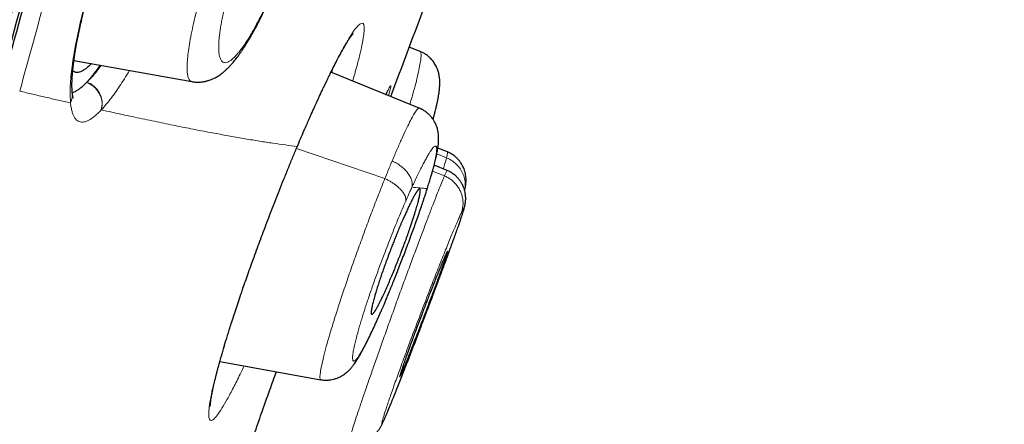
# Model space of a CAD drawing. Header units: millimetres. Extents: x 8 to 473, y 11 to 654.
# Tile 615 of 656: x 443.87 to 457.11, y 543.09 to 548.53. Entities that reach past the tile are written whole.
import ezdxf

# ---------------------------------------------------------------- set-up
doc = ezdxf.new("R2010")
doc.units = ezdxf.units.MM

msp = doc.modelspace()

# ---------------------------------------------------------------- linework, layer by layer
at = {"color": 7, "linetype": 'Continuous', "lineweight": 30}
for p, q in [((449.256, 548.1), (449.111, 548.159)), ((444.603, 547.979), (446.186, 547.695)), ((449.245, 547.337), (448.058, 547.821)), ((449.622, 546.749), (449.494, 546.801)), ((449.622, 546.748), (449.622, 546.748)), ((449.619, 546.499), (449.444, 546.57)), ((449.618, 546.498), (449.618, 546.498)), ((446.564, 543.929), (447.92, 543.686))]:
    msp.add_line(p, q, dxfattribs=at)
at = {"color": 8, "linetype": 'Continuous', "lineweight": 0}
for p, q in [((448.069, 547.816), (448.083, 547.872)), ((447.704, 547.057), (447.694, 547.042)), ((448.782, 546.39), (447.594, 546.797)), ((449.61, 546.669), (449.48, 546.722)), ((449.583, 546.426), (449.423, 546.491)), ((449.832, 545.94), (449.842, 545.971))]:
    msp.add_line(p, q, dxfattribs=at)
at = {"color": 8, "linetype": 'Continuous', "lineweight": 0, "flags": 128}
msp.add_lwpolyline([(448.123, 547.956), (448.114, 547.933), (448.11, 547.925)], dxfattribs=at)
at = {"color": 8, "linetype": 'Continuous', "lineweight": 0}
msp.add_arc((444.669, 547.392), 0.315, 346.4356, 70.0114, dxfattribs=at)
at = {"color": 7, "linetype": 'Continuous', "lineweight": 30}
for points, knots in [([(470.161, 650.285), (470.165, 650.268), (470.175, 650.234), (470.165, 650.13), (470.121, 649.916), (470.019, 649.506), (469.85, 648.852), (469.606, 647.941), (469.285, 646.778), (468.881, 645.329), (468.435, 643.743), (467.967, 642.086), (467.504, 640.446), (466.969, 638.552), (466.36, 636.375), (465.686, 633.934), (464.922, 631.151), (464.077, 628.063), (463.164, 624.714), (462.242, 621.331), (461.317, 617.938), (460.087, 613.427), (458.544, 607.791), (456.692, 601.044), (454.838, 594.331), (452.986, 587.638), (451.161, 581.094), (449.367, 574.681), (447.606, 568.399), (446.088, 562.982), (444.812, 558.438), (443.781, 554.762), (442.754, 551.101), (442.091, 548.732), (441.758, 547.542)], [0, 0, 0, 0, 0.026643, 0.056461, 0.086551, 0.11684, 0.14723, 0.177651, 0.208116, 0.238721, 0.269551, 0.290293, 0.311234, 0.332423, 0.353891, 0.375326, 0.396544, 0.421695, 0.446548, 0.471138, 0.49552, 0.519728, 0.567844, 0.615722, 0.66337, 0.710804, 0.758299, 0.802852, 0.847609, 0.892545, 0.919139, 0.945881, 0.972812, 1, 1, 1, 1]), ([(471.484, 648.33), (471.488, 648.316), (471.497, 648.284), (471.488, 648.178), (471.446, 647.96), (471.347, 647.548), (471.196, 646.941), (470.998, 646.18), (470.769, 645.319), (470.49, 644.289), (470.158, 643.073), (469.787, 641.725), (469.38, 640.254), (468.943, 638.682), (468.486, 637.039), (468.024, 635.366), (467.573, 633.72), (467.092, 631.958), (466.53, 629.9), (465.886, 627.539), (465.16, 624.882), (464.418, 622.172), (463.666, 619.429), (462.906, 616.668), (461.888, 612.972), (460.604, 608.335), (459.056, 602.763), (457.502, 597.194), (455.944, 591.632), (454.383, 586.074), (452.899, 580.814), (451.495, 575.849), (450.172, 571.182), (448.851, 566.524), (447.696, 562.458), (446.708, 558.985), (445.888, 556.099), (445.075, 553.24), (444.271, 550.41), (443.753, 548.575), (443.493, 547.657)], [0, 0, 0, 0, 0.0263947, 0.0567135, 0.0870843, 0.1174919, 0.1479186, 0.1722719, 0.1966285, 0.2209895, 0.2453683, 0.2697732, 0.2901329, 0.310517, 0.330927, 0.3462517, 0.3615813, 0.3769064, 0.39222, 0.4126117, 0.4329787, 0.453321, 0.473641, 0.4939369, 0.5142124, 0.554725, 0.5952005, 0.6356391, 0.6760307, 0.7163943, 0.7567769, 0.7907369, 0.8247232, 0.8587319, 0.8927619, 0.9141655, 0.9355885, 0.9570317, 0.9784983, 1, 1, 1, 1]), ([(443.571, 547.548), (443.926, 548.83), (444.632, 551.385), (445.761, 555.379), (446.906, 559.413), (448.199, 563.949), (449.492, 568.476), (450.397, 571.649), (450.778, 572.985)], [0, 0, 0, 0, 0.159782, 0.318102, 0.476219, 0.6347, 0.846114, 1, 1, 1, 1]), ([(443.662, 547.747), (443.967, 548.85), (444.586, 551.087), (445.567, 554.588), (446.526, 557.994), (447.16, 560.236), (447.453, 561.273)], [0, 0, 0, 0, 0.253931, 0.515114, 0.775842, 1, 1, 1, 1]), ([(448.861, 547.494), (449.057, 548.016), (449.526, 549.262), (450.198, 551.07), (450.672, 552.357), (450.878, 552.917)], [0, 0, 0, 0, 0.2892345, 0.6905313, 1, 1, 1, 1]), ([(444.581, 547.543), (444.58, 547.551), (444.579, 547.564), (444.578, 547.585), (444.577, 547.604), (444.576, 547.621), (444.576, 547.636), (444.576, 547.66), (444.577, 547.695), (444.579, 547.743), (444.582, 547.792), (444.587, 547.842), (444.592, 547.891), (444.598, 547.94), (444.603, 547.984), (444.609, 548.021), (444.613, 548.052), (444.618, 548.082), (444.622, 548.108), (444.626, 548.131), (444.63, 548.155), (444.635, 548.184), (444.642, 548.221), (444.651, 548.265), (444.66, 548.315), (444.671, 548.369), (444.683, 548.423), (444.7, 548.497), (444.721, 548.59), (444.75, 548.705), (444.781, 548.823), (444.814, 548.946), (444.851, 549.073), (444.888, 549.199), (444.926, 549.323), (444.965, 549.444), (445.007, 549.569), (445.051, 549.698), (445.097, 549.83), (445.146, 549.965), (445.198, 550.103), (445.252, 550.242), (445.308, 550.382), (445.366, 550.522), (445.425, 550.658), (445.482, 550.789), (445.537, 550.909), (445.587, 551.017), (445.633, 551.111), (445.673, 551.194), (445.712, 551.271), (445.748, 551.341), (445.782, 551.406), (445.813, 551.464), (445.843, 551.519), (445.867, 551.564), (445.888, 551.6), (445.904, 551.628), (445.92, 551.656), (445.936, 551.685), (445.952, 551.712), (445.966, 551.736), (445.977, 551.754), (445.985, 551.767), (445.992, 551.779), (446, 551.792), (446.01, 551.809), (446.023, 551.83), (446.039, 551.855), (446.057, 551.884), (446.076, 551.913), (446.095, 551.942), (446.113, 551.969), (446.13, 551.994), (446.149, 552.022), (446.17, 552.051), (446.192, 552.081), (446.211, 552.106), (446.229, 552.129), (446.245, 552.151), (446.262, 552.171), (446.278, 552.19), (446.293, 552.207), (446.307, 552.223), (446.321, 552.239), (446.335, 552.254), (446.35, 552.269), (446.366, 552.283), (446.376, 552.292), (446.381, 552.297)], [0, 0, 0, 0, 0.010544, 0.019672, 0.027378, 0.033658, 0.039157, 0.044849, 0.059069, 0.074061, 0.087914, 0.101406, 0.114111, 0.126059, 0.137647, 0.144791, 0.151839, 0.158682, 0.164361, 0.16865, 0.173561, 0.179666, 0.186993, 0.1962, 0.20644, 0.216788, 0.227201, 0.237682, 0.257712, 0.277938, 0.298351, 0.318957, 0.339834, 0.361261, 0.38009, 0.399353, 0.419057, 0.439211, 0.459828, 0.480923, 0.502515, 0.524503, 0.546821, 0.569486, 0.592349, 0.61426, 0.635014, 0.654623, 0.670846, 0.6862, 0.700686, 0.714304, 0.727056, 0.73894, 0.750042, 0.761499, 0.767496, 0.773672, 0.780026, 0.786559, 0.793228, 0.798928, 0.80318, 0.806114, 0.808517, 0.811727, 0.815744, 0.821227, 0.82773, 0.835253, 0.843587, 0.85168, 0.859382, 0.866696, 0.873621, 0.884541, 0.894331, 0.90311, 0.911458, 0.919456, 0.927443, 0.936254, 0.94376, 0.95159, 0.959698, 0.968087, 0.97737, 0.988007, 1, 1, 1, 1]), ([(446.186, 547.695), (446.201, 547.692), (446.229, 547.688), (446.269, 547.687), (446.301, 547.688), (446.327, 547.691), (446.345, 547.694), (446.36, 547.697), (446.373, 547.699), (446.388, 547.703), (446.404, 547.707), (446.428, 547.715), (446.456, 547.725), (446.487, 547.74), (446.517, 547.755), (446.546, 547.773), (446.574, 547.792), (446.602, 547.813), (446.631, 547.838), (446.662, 547.866), (446.691, 547.895), (446.718, 547.925), (446.741, 547.951), (446.763, 547.977), (446.784, 548.003), (446.803, 548.029), (446.823, 548.056), (446.844, 548.086), (446.87, 548.123), (446.898, 548.167), (446.927, 548.213), (446.959, 548.266), (446.994, 548.325), (447.029, 548.389), (447.063, 548.451), (447.094, 548.511), (447.124, 548.572), (447.155, 548.634), (447.185, 548.697), (447.212, 548.756), (447.234, 548.803), (447.25, 548.839), (447.261, 548.865), (447.271, 548.887), (447.279, 548.904), (447.286, 548.921), (447.295, 548.943), (447.308, 548.974), (447.324, 549.012), (447.343, 549.056), (447.363, 549.106), (447.385, 549.16), (447.406, 549.215), (447.427, 549.27), (447.447, 549.323), (447.468, 549.379), (447.489, 549.438), (447.511, 549.501), (447.531, 549.56), (447.55, 549.617), (447.567, 549.668), (447.581, 549.712), (447.591, 549.745), (447.599, 549.769), (447.605, 549.789), (447.612, 549.812), (447.62, 549.84), (447.63, 549.874), (447.641, 549.913), (447.658, 549.971), (447.678, 550.046), (447.7, 550.134), (447.721, 550.221), (447.737, 550.294), (447.749, 550.351), (447.757, 550.394), (447.763, 550.432), (447.769, 550.466), (447.774, 550.496), (447.778, 550.525), (447.782, 550.552), (447.785, 550.581), (447.788, 550.61), (447.791, 550.64), (447.793, 550.666), (447.795, 550.689), (447.796, 550.712), (447.797, 550.738), (447.798, 550.768), (447.798, 550.8), (447.797, 550.832), (447.795, 550.864), (447.793, 550.895), (447.789, 550.923), (447.785, 550.949), (447.782, 550.968), (447.778, 550.984), (447.775, 550.997), (447.772, 551.01), (447.768, 551.025), (447.762, 551.043), (447.756, 551.062), (447.75, 551.078), (447.744, 551.091), (447.739, 551.103), (447.733, 551.116), (447.726, 551.131), (447.717, 551.148), (447.706, 551.166), (447.693, 551.186), (447.677, 551.207), (447.66, 551.229), (447.644, 551.245), (447.633, 551.256), (447.624, 551.265), (447.615, 551.273), (447.603, 551.283), (447.585, 551.298), (447.559, 551.316), (447.525, 551.336), (447.499, 551.348), (447.485, 551.354)], [0, 0, 0, 0, 0.01032, 0.019083, 0.026214, 0.031663, 0.035736, 0.038679, 0.04197, 0.045623, 0.049636, 0.053932, 0.063255, 0.071451, 0.080509, 0.090071, 0.099377, 0.109463, 0.120826, 0.132879, 0.1467, 0.158497, 0.168199, 0.178031, 0.187843, 0.197382, 0.205345, 0.215372, 0.227526, 0.241158, 0.255116, 0.268761, 0.286326, 0.302718, 0.317957, 0.332061, 0.345045, 0.360018, 0.373786, 0.386356, 0.397736, 0.403591, 0.409075, 0.413693, 0.416983, 0.419753, 0.424169, 0.43035, 0.438295, 0.446931, 0.456988, 0.467945, 0.478688, 0.489182, 0.499423, 0.509412, 0.521763, 0.533712, 0.545261, 0.55641, 0.566588, 0.575089, 0.581907, 0.586083, 0.589523, 0.593887, 0.599427, 0.606144, 0.614042, 0.623024, 0.64143, 0.660062, 0.678923, 0.698017, 0.708853, 0.718928, 0.728175, 0.73659, 0.744176, 0.750931, 0.758407, 0.765274, 0.77333, 0.781681, 0.789067, 0.795474, 0.800897, 0.808695, 0.817299, 0.826767, 0.836297, 0.846456, 0.855925, 0.864263, 0.871543, 0.878573, 0.881938, 0.88557, 0.889496, 0.893818, 0.898888, 0.904591, 0.909502, 0.913265, 0.916116, 0.919456, 0.923728, 0.928829, 0.933899, 0.938757, 0.946281, 0.952641, 0.957796, 0.961746, 0.963442, 0.965943, 0.969383, 0.973751, 0.980982, 0.989765, 1, 1, 1, 1]), ([(448.11, 547.925), (448.118, 547.939), (448.132, 547.967), (448.151, 548.004), (448.169, 548.036), (448.183, 548.064), (448.196, 548.087), (448.207, 548.106), (448.215, 548.121), (448.222, 548.134), (448.228, 548.144), (448.233, 548.152), (448.238, 548.16), (448.243, 548.169), (448.248, 548.179), (448.256, 548.191), (448.265, 548.206), (448.275, 548.224), (448.286, 548.241), (448.295, 548.256), (448.304, 548.269), (448.313, 548.283), (448.322, 548.295), (448.329, 548.306), (448.335, 548.314), (448.34, 548.32), (448.345, 548.326), (448.349, 548.332), (448.353, 548.337), (448.355, 548.339), (448.356, 548.34), (448.356, 548.34), (448.356, 548.34)], [0, 0, 0, 0, 0.059944, 0.114294, 0.163074, 0.206303, 0.243998, 0.276169, 0.302827, 0.323978, 0.342733, 0.356737, 0.372345, 0.389646, 0.408638, 0.429319, 0.465224, 0.505212, 0.548854, 0.584665, 0.622557, 0.662521, 0.704409, 0.742623, 0.774252, 0.800326, 0.836768, 0.877136, 0.920951, 0.963212, 0.994916, 1, 1, 1, 1]), ([(449.431, 547.186), (449.432, 547.19), (449.437, 547.211), (449.446, 547.245), (449.457, 547.289), (449.466, 547.325), (449.474, 547.355), (449.479, 547.382), (449.485, 547.406), (449.49, 547.43), (449.495, 547.453), (449.499, 547.478), (449.503, 547.5), (449.507, 547.522), (449.51, 547.544), (449.513, 547.568), (449.516, 547.595), (449.518, 547.621), (449.52, 547.644), (449.52, 547.665), (449.521, 547.683), (449.52, 547.697), (449.52, 547.71), (449.519, 547.727), (449.516, 547.75), (449.512, 547.778), (449.506, 547.807), (449.498, 547.834), (449.487, 547.866), (449.473, 547.898), (449.456, 547.929), (449.439, 547.955), (449.42, 547.98), (449.398, 548.005), (449.376, 548.026), (449.352, 548.045), (449.328, 548.063), (449.295, 548.083), (449.27, 548.094), (449.256, 548.1)], [0, 0, 0, 0, 0.009361, 0.058659, 0.102487, 0.140182, 0.172803, 0.202051, 0.228239, 0.257127, 0.284081, 0.313439, 0.34527, 0.368246, 0.395149, 0.426043, 0.460996, 0.497643, 0.528151, 0.554265, 0.576236, 0.594594, 0.609333, 0.62278, 0.648448, 0.680804, 0.705688, 0.729992, 0.753159, 0.784535, 0.811197, 0.833115, 0.854222, 0.878082, 0.904555, 0.919978, 0.941145, 0.967998, 1, 1, 1, 1]), ([(444.838, 547.936), (444.828, 547.926), (444.803, 547.901), (444.766, 547.87), (444.727, 547.843), (444.691, 547.826), (444.658, 547.816), (444.639, 547.818), (444.629, 547.819)], [0, 0, 0, 0, 0.1224126, 0.2974593, 0.4726914, 0.6481447, 0.8238819, 1, 1, 1, 1]), ([(444.955, 547.916), (444.927, 547.876), (444.864, 547.786), (444.808, 547.723), (444.777, 547.688)], [0, 0, 0, 0, 0.443628, 1, 1, 1, 1]), ([(447.698, 547.04), (447.71, 547.066), (447.732, 547.117), (447.763, 547.187), (447.79, 547.249), (447.815, 547.303), (447.835, 547.35), (447.853, 547.389), (447.867, 547.42), (447.879, 547.446), (447.89, 547.469), (447.9, 547.492), (447.912, 547.517), (447.925, 547.546), (447.94, 547.577), (447.956, 547.611), (447.975, 547.651), (447.995, 547.692), (448.016, 547.736), (448.037, 547.779), (448.06, 547.826), (448.085, 547.875), (448.102, 547.908), (448.11, 547.925)], [0, 0, 0, 0, 0.076438, 0.145927, 0.208422, 0.263883, 0.312275, 0.353568, 0.385977, 0.412156, 0.43662, 0.46168, 0.487336, 0.520855, 0.555349, 0.592432, 0.638185, 0.693222, 0.743, 0.798547, 0.859881, 0.927023, 1, 1, 1, 1]), ([(444.629, 547.819), (444.62, 547.821), (444.604, 547.825), (444.592, 547.837), (444.587, 547.841)], [0, 0, 0, 0, 0.594449, 1, 1, 1, 1]), ([(444.773, 547.684), (444.759, 547.67), (444.732, 547.641), (444.692, 547.607), (444.655, 547.579), (444.619, 547.558), (444.594, 547.546), (444.582, 547.544), (444.581, 547.543)], [0, 0, 0, 0, 0.191583, 0.383166, 0.576936, 0.770705, 0.970629, 1, 1, 1, 1]), ([(444.594, 547.472), (444.594, 547.472), (444.594, 547.471), (444.594, 547.472), (444.593, 547.475), (444.592, 547.478), (444.591, 547.481), (444.59, 547.483), (444.59, 547.487), (444.588, 547.492), (444.587, 547.5), (444.585, 547.51), (444.583, 547.525), (444.581, 547.537), (444.581, 547.543)], [0, 0, 0, 0, 0.016764, 0.120509, 0.22351, 0.321031, 0.361574, 0.39611, 0.437991, 0.503124, 0.591677, 0.703835, 0.83984, 1, 1, 1, 1]), ([(448.796, 547.52), (448.797, 547.522), (448.799, 547.526), (448.802, 547.532), (448.805, 547.538), (448.808, 547.544), (448.81, 547.549), (448.814, 547.555), (448.816, 547.56), (448.817, 547.561), (448.817, 547.561)], [0, 0, 0, 0, 0.074107, 0.162397, 0.252998, 0.345902, 0.44121, 0.542188, 0.765734, 1, 1, 1, 1]), ([(449.359, 546.278), (449.367, 546.302), (449.381, 546.349), (449.4, 546.411), (449.416, 546.465), (449.428, 546.511), (449.439, 546.549), (449.447, 546.581), (449.453, 546.606), (449.458, 546.626), (449.462, 546.643), (449.467, 546.662), (449.472, 546.684), (449.477, 546.708), (449.482, 546.735), (449.488, 546.763), (449.493, 546.795), (449.498, 546.824), (449.501, 546.849), (449.503, 546.867), (449.504, 546.884), (449.505, 546.899), (449.505, 546.916), (449.505, 546.937), (449.505, 546.961), (449.502, 546.989), (449.498, 547.019), (449.492, 547.048), (449.484, 547.075), (449.476, 547.099), (449.465, 547.125), (449.45, 547.155), (449.432, 547.184), (449.413, 547.211), (449.391, 547.237), (449.364, 547.264), (449.33, 547.291), (449.29, 547.317), (449.26, 547.33), (449.245, 547.337)], [0, 0, 0, 0, 0.056081, 0.106997, 0.152751, 0.193332, 0.228717, 0.258887, 0.283819, 0.303521, 0.320765, 0.337433, 0.363931, 0.389558, 0.418703, 0.452141, 0.489451, 0.530046, 0.556023, 0.579893, 0.599042, 0.614285, 0.631649, 0.652433, 0.67645, 0.701144, 0.726071, 0.75138, 0.771245, 0.788988, 0.804727, 0.828082, 0.852632, 0.869982, 0.890261, 0.913694, 0.94004, 0.968956, 1, 1, 1, 1]), ([(447.599, 546.808), (447.616, 546.847), (447.649, 546.926), (447.682, 547.002), (447.698, 547.04)], [0, 0, 0, 0, 0.500385, 1, 1, 1, 1]), ([(446.435, 543.326), (446.435, 543.326), (446.436, 543.326), (446.435, 543.327), (446.436, 543.331), (446.436, 543.336), (446.436, 543.342), (446.436, 543.348), (446.437, 543.356), (446.438, 543.364), (446.439, 543.373), (446.44, 543.386), (446.442, 543.402), (446.445, 543.422), (446.449, 543.444), (446.453, 543.468), (446.457, 543.492), (446.462, 543.515), (446.466, 543.535), (446.47, 543.553), (446.473, 543.571), (446.478, 543.593), (446.484, 543.62), (446.492, 543.652), (446.501, 543.69), (446.511, 543.731), (446.522, 543.773), (446.533, 543.817), (446.545, 543.861), (446.557, 543.904), (446.568, 543.943), (446.577, 543.976), (446.585, 544.004), (446.593, 544.032), (446.603, 544.065), (446.614, 544.105), (446.629, 544.155), (446.647, 544.215), (446.668, 544.282), (446.692, 544.359), (446.719, 544.444), (446.749, 544.538), (446.782, 544.639), (446.818, 544.748), (446.858, 544.867), (446.899, 544.985), (446.94, 545.102), (446.98, 545.216), (447.024, 545.336), (447.068, 545.457), (447.113, 545.58), (447.16, 545.703), (447.208, 545.831), (447.259, 545.963), (447.311, 546.098), (447.366, 546.236), (447.422, 546.377), (447.48, 546.52), (447.539, 546.665), (447.579, 546.76), (447.599, 546.808)], [0, 0, 0, 0, 0.001063, 0.011125, 0.022154, 0.032543, 0.041698, 0.050334, 0.057818, 0.065654, 0.074011, 0.082891, 0.096239, 0.109795, 0.123483, 0.137301, 0.150769, 0.162409, 0.172113, 0.17988, 0.187608, 0.19713, 0.208447, 0.221569, 0.236502, 0.252688, 0.267932, 0.282008, 0.298007, 0.312155, 0.324446, 0.334877, 0.342091, 0.350332, 0.359891, 0.37077, 0.38544, 0.401978, 0.420382, 0.440649, 0.462774, 0.486752, 0.511363, 0.537652, 0.565614, 0.595252, 0.619727, 0.645276, 0.671903, 0.699611, 0.725737, 0.752753, 0.780653, 0.80943, 0.839076, 0.869581, 0.900934, 0.933126, 0.966149, 1, 1, 1, 1]), ([(449.854, 546.231), (449.855, 546.234), (449.858, 546.244), (449.861, 546.259), (449.864, 546.275), (449.866, 546.288), (449.868, 546.298), (449.869, 546.307), (449.87, 546.316), (449.872, 546.33), (449.873, 546.351), (449.874, 546.378), (449.872, 546.408), (449.868, 546.441), (449.86, 546.478), (449.85, 546.512), (449.836, 546.544), (449.822, 546.573), (449.808, 546.596), (449.796, 546.613), (449.788, 546.624), (449.78, 546.633), (449.772, 546.642), (449.764, 546.652), (449.752, 546.664), (449.736, 546.679), (449.715, 546.696), (449.689, 546.715), (449.658, 546.733), (449.634, 546.744), (449.622, 546.749)], [0, 0, 0, 0, 0.027016, 0.08998, 0.142242, 0.183665, 0.214141, 0.237586, 0.260671, 0.283688, 0.330112, 0.376246, 0.422235, 0.468737, 0.518574, 0.57373, 0.613517, 0.655668, 0.696762, 0.717799, 0.736055, 0.751552, 0.76432, 0.7799, 0.800612, 0.828204, 0.862405, 0.902824, 0.948922, 1, 1, 1, 1]), ([(449.842, 545.97), (449.845, 545.978), (449.849, 545.994), (449.855, 546.014), (449.858, 546.03), (449.861, 546.043), (449.863, 546.054), (449.864, 546.065), (449.866, 546.078), (449.868, 546.096), (449.869, 546.122), (449.868, 546.148), (449.866, 546.176), (449.861, 546.206), (449.853, 546.239), (449.84, 546.278), (449.821, 546.317), (449.799, 546.354), (449.774, 546.387), (449.743, 546.42), (449.707, 546.45), (449.665, 546.478), (449.634, 546.492), (449.619, 546.499)], [0, 0, 0, 0, 0.084442, 0.156492, 0.216056, 0.252513, 0.282106, 0.307676, 0.330419, 0.368382, 0.401786, 0.43658, 0.473126, 0.511638, 0.55276, 0.602989, 0.664238, 0.710994, 0.762154, 0.817285, 0.875804, 0.936988, 1, 1, 1, 1]), ([(448.608, 544.564), (448.61, 544.565), (448.616, 544.567), (448.626, 544.577), (448.634, 544.587), (448.638, 544.592), (448.642, 544.597), (448.646, 544.604), (448.651, 544.611), (448.656, 544.619), (448.662, 544.628), (448.67, 544.642), (448.681, 544.661), (448.694, 544.686), (448.711, 544.718), (448.731, 544.759), (448.757, 544.814), (448.789, 544.882), (448.824, 544.962), (448.859, 545.043), (448.893, 545.125), (448.926, 545.206), (448.951, 545.269), (448.967, 545.309), (448.975, 545.328), (448.982, 545.347), (448.989, 545.366), (448.996, 545.384), (449.012, 545.425), (449.035, 545.488), (449.067, 545.573), (449.096, 545.655), (449.126, 545.743), (449.156, 545.833), (449.185, 545.922), (449.209, 546.003), (449.229, 546.074), (449.244, 546.135), (449.253, 546.181), (449.258, 546.213), (449.259, 546.231), (449.258, 546.24), (449.256, 546.245), (449.255, 546.249), (449.252, 546.252), (449.248, 546.253), (449.24, 546.25), (449.23, 546.24), (449.223, 546.23), (449.219, 546.225), (449.215, 546.219), (449.21, 546.213), (449.206, 546.206), (449.201, 546.198), (449.195, 546.188), (449.187, 546.174), (449.175, 546.155), (449.162, 546.13), (449.145, 546.098), (449.125, 546.058), (449.101, 546.01), (449.077, 545.956), (449.052, 545.902), (449.033, 545.859), (449.019, 545.828), (449.011, 545.808), (449.003, 545.79), (448.995, 545.772), (448.988, 545.755), (448.974, 545.722), (448.954, 545.673), (448.927, 545.607), (448.901, 545.542), (448.876, 545.478), (448.849, 545.408), (448.82, 545.33), (448.789, 545.246), (448.76, 545.163), (448.732, 545.085), (448.707, 545.01), (448.685, 544.94), (448.664, 544.875), (448.645, 544.809), (448.627, 544.744), (448.612, 544.683), (448.603, 544.637), (448.599, 544.604), (448.598, 544.582), (448.6, 544.568), (448.604, 544.566), (448.606, 544.565)], [0, 0, 0, 0, 0.016157, 0.03339, 0.037409, 0.041482, 0.04561, 0.049792, 0.054029, 0.05832, 0.062665, 0.069451, 0.077703, 0.08742, 0.098602, 0.111249, 0.125361, 0.144978, 0.163467, 0.18083, 0.197067, 0.213912, 0.229344, 0.233154, 0.236867, 0.240482, 0.244001, 0.247423, 0.250748, 0.26717, 0.283373, 0.29936, 0.315132, 0.335823, 0.356139, 0.376084, 0.39596, 0.416234, 0.436909, 0.452688, 0.468697, 0.475168, 0.481676, 0.488222, 0.494805, 0.501426, 0.517669, 0.534933, 0.538951, 0.543021, 0.547142, 0.551314, 0.555538, 0.559814, 0.564141, 0.571116, 0.579483, 0.58924, 0.600388, 0.612927, 0.626857, 0.6412, 0.654331, 0.666252, 0.670604, 0.674769, 0.678747, 0.682537, 0.686141, 0.689558, 0.702983, 0.715962, 0.728497, 0.740586, 0.752231, 0.768557, 0.784691, 0.800634, 0.816388, 0.831955, 0.847337, 0.862536, 0.877553, 0.897316, 0.917539, 0.938226, 0.954053, 0.970146, 0.986505, 1, 1, 1, 1]), ([(449.296, 546.082), (449.299, 546.09), (449.304, 546.107), (449.311, 546.129), (449.317, 546.147), (449.322, 546.161), (449.327, 546.175), (449.332, 546.193), (449.34, 546.216), (449.349, 546.245), (449.356, 546.266), (449.359, 546.278)], [0, 0, 0, 0, 0.129581, 0.23912, 0.328797, 0.398736, 0.453677, 0.543794, 0.664919, 0.816989, 1, 1, 1, 1]), ([(447.92, 543.686), (447.937, 543.684), (447.967, 543.68), (448.007, 543.68), (448.042, 543.682), (448.075, 543.688), (448.112, 543.697), (448.151, 543.711), (448.191, 543.729), (448.225, 543.75), (448.254, 543.771), (448.276, 543.789), (448.293, 543.805), (448.306, 543.818), (448.318, 543.83), (448.329, 543.843), (448.342, 543.859), (448.356, 543.876), (448.371, 543.897), (448.386, 543.919), (448.401, 543.941), (448.412, 543.958), (448.42, 543.971), (448.427, 543.983), (448.434, 543.995), (448.441, 544.007), (448.451, 544.024), (448.465, 544.049), (448.483, 544.081), (448.502, 544.118), (448.524, 544.16), (448.547, 544.207), (448.572, 544.257), (448.598, 544.311), (448.625, 544.368), (448.651, 544.425), (448.674, 544.476), (448.693, 544.519), (448.708, 544.553), (448.72, 544.58), (448.731, 544.605), (448.743, 544.633), (448.758, 544.668), (448.776, 544.709), (448.796, 544.758), (448.82, 544.814), (448.846, 544.878), (448.876, 544.95), (448.908, 545.031), (448.944, 545.12), (448.98, 545.213), (449.017, 545.309), (449.055, 545.407), (449.094, 545.511), (449.131, 545.613), (449.167, 545.71), (449.2, 545.803), (449.233, 545.898), (449.265, 545.989), (449.284, 546.047), (449.293, 546.074)], [0, 0, 0, 0, 0.014897, 0.026914, 0.035783, 0.046564, 0.057076, 0.070707, 0.085079, 0.100658, 0.112868, 0.123702, 0.132923, 0.140906, 0.148724, 0.157705, 0.167926, 0.180188, 0.195452, 0.2127, 0.227715, 0.238444, 0.246689, 0.253954, 0.261392, 0.269004, 0.276791, 0.294238, 0.312765, 0.332513, 0.354298, 0.378243, 0.400248, 0.423796, 0.448696, 0.471638, 0.491422, 0.508065, 0.518943, 0.528078, 0.537018, 0.546885, 0.559044, 0.573523, 0.589856, 0.608392, 0.629135, 0.652088, 0.677259, 0.704654, 0.73428, 0.762038, 0.791514, 0.822713, 0.855645, 0.883251, 0.911991, 0.941888, 0.972976, 1, 1, 1, 1]), ([(448.299, 542.847), (448.316, 542.844), (448.349, 542.84), (448.394, 542.84), (448.432, 542.845), (448.462, 542.851), (448.485, 542.857), (448.508, 542.865), (448.537, 542.876), (448.573, 542.895), (448.606, 542.917), (448.634, 542.939), (448.656, 542.96), (448.674, 542.979), (448.687, 542.996), (448.697, 543.009), (448.706, 543.021), (448.714, 543.034), (448.723, 543.049), (448.732, 543.064), (448.74, 543.08), (448.751, 543.102), (448.764, 543.131), (448.779, 543.163), (448.795, 543.2), (448.812, 543.24), (448.832, 543.287), (448.855, 543.342), (448.88, 543.404), (448.908, 543.474), (448.94, 543.553), (448.974, 543.639), (449.01, 543.73), (449.046, 543.823), (449.084, 543.919), (449.122, 544.016), (449.159, 544.114), (449.197, 544.212), (449.233, 544.304), (449.265, 544.39), (449.296, 544.47), (449.326, 544.549), (449.356, 544.629), (449.388, 544.712), (449.419, 544.794), (449.448, 544.873), (449.476, 544.948), (449.506, 545.026), (449.535, 545.106), (449.566, 545.188), (449.597, 545.272), (449.628, 545.356), (449.658, 545.439), (449.688, 545.522), (449.717, 545.602), (449.745, 545.679), (449.769, 545.747), (449.789, 545.805), (449.806, 545.855), (449.821, 545.9), (449.834, 545.94), (449.84, 545.96), (449.843, 545.971)], [0, 0, 0, 0, 0.010741, 0.020169, 0.028086, 0.034357, 0.038902, 0.042313, 0.049858, 0.058418, 0.067621, 0.074949, 0.0823, 0.08855, 0.093657, 0.09768, 0.100756, 0.107429, 0.115827, 0.126013, 0.13679, 0.147656, 0.169342, 0.191649, 0.210544, 0.230317, 0.250958, 0.272456, 0.294801, 0.317992, 0.342086, 0.366789, 0.391146, 0.415085, 0.438593, 0.461657, 0.484267, 0.506416, 0.528106, 0.545833, 0.563255, 0.580377, 0.597364, 0.615623, 0.635485, 0.651435, 0.668291, 0.686053, 0.704724, 0.724307, 0.74481, 0.766245, 0.7886, 0.811841, 0.835978, 0.86102, 0.886971, 0.908391, 0.930397, 0.952994, 0.97619, 1, 1, 1, 1]), ([(448.983, 543.726), (448.984, 543.727), (448.986, 543.729), (448.992, 543.74), (449.001, 543.759), (449.013, 543.786), (449.029, 543.821), (449.043, 543.855), (449.054, 543.883), (449.061, 543.9), (449.069, 543.919), (449.077, 543.939), (449.085, 543.959), (449.096, 543.985), (449.109, 544.019), (449.127, 544.063), (449.142, 544.101), (449.154, 544.133), (449.163, 544.156), (449.172, 544.179), (449.182, 544.204), (449.192, 544.23), (449.209, 544.273), (449.231, 544.331), (449.258, 544.4), (449.28, 544.458), (449.298, 544.503), (449.308, 544.532), (449.315, 544.548), (449.318, 544.556), (449.32, 544.563), (449.323, 544.569), (449.325, 544.575), (449.338, 544.61), (449.362, 544.674), (449.396, 544.764), (449.428, 544.848), (449.454, 544.918), (449.475, 544.975), (449.492, 545.021), (449.507, 545.063), (449.522, 545.103), (449.535, 545.14), (449.553, 545.189), (449.573, 545.248), (449.594, 545.309), (449.608, 545.35), (449.616, 545.377), (449.621, 545.394), (449.624, 545.406), (449.625, 545.413), (449.624, 545.414), (449.621, 545.41), (449.615, 545.399), (449.606, 545.381), (449.594, 545.354), (449.578, 545.319), (449.564, 545.286), (449.553, 545.26), (449.547, 545.245), (449.541, 545.229), (449.534, 545.213), (449.527, 545.196), (449.519, 545.178), (449.51, 545.156), (449.499, 545.127), (449.484, 545.091), (449.467, 545.049), (449.448, 545.001), (449.426, 544.945), (449.401, 544.88), (449.373, 544.811), (449.346, 544.741), (449.327, 544.69), (449.314, 544.656), (449.307, 544.638), (449.3, 544.621), (449.294, 544.604), (449.288, 544.589), (449.282, 544.575), (449.267, 544.534), (449.243, 544.469), (449.209, 544.381), (449.178, 544.297), (449.151, 544.224), (449.128, 544.16), (449.108, 544.106), (449.09, 544.055), (449.073, 544.009), (449.054, 543.954), (449.033, 543.893), (449.012, 543.832), (448.997, 543.784), (448.986, 543.75), (448.981, 543.729), (448.982, 543.727), (448.983, 543.727)], [0, 0, 0, 0, 0.0141, 0.028646, 0.04364, 0.059083, 0.074974, 0.091314, 0.096863, 0.102462, 0.108111, 0.11381, 0.119559, 0.125358, 0.134944, 0.145504, 0.157036, 0.161834, 0.166782, 0.17188, 0.177128, 0.182527, 0.188076, 0.203666, 0.2172, 0.22868, 0.236735, 0.243339, 0.244829, 0.246219, 0.24751, 0.248701, 0.249792, 0.250785, 0.268715, 0.285998, 0.302635, 0.318624, 0.328927, 0.338943, 0.348672, 0.358113, 0.367268, 0.376136, 0.397267, 0.418296, 0.439223, 0.451739, 0.464219, 0.476666, 0.489079, 0.501459, 0.51543, 0.529887, 0.544831, 0.560261, 0.57618, 0.592586, 0.597365, 0.602184, 0.607044, 0.611943, 0.616882, 0.621861, 0.62688, 0.634758, 0.643665, 0.653602, 0.664566, 0.67656, 0.689583, 0.704853, 0.718485, 0.730476, 0.734146, 0.73763, 0.740927, 0.744039, 0.746964, 0.749703, 0.752257, 0.769748, 0.786716, 0.803162, 0.819087, 0.831453, 0.843485, 0.855185, 0.866551, 0.877585, 0.898506, 0.919425, 0.940344, 0.961266, 0.982192, 1, 1, 1, 1]), ([(446.841, 542.358), (446.844, 542.371), (446.858, 542.432), (446.921, 542.636), (447.026, 542.949), (447.123, 543.23), (447.223, 543.513), (447.295, 543.711), (447.324, 543.793)], [0, 0, 0, 0, 0.0819927, 0.403117, 0.5640664, 0.7255963, 0.8871464, 1, 1, 1, 1])]:
    msp.add_open_spline(points, degree=3, knots=knots, dxfattribs=at)
at = {"color": 8, "linetype": 'Continuous', "lineweight": 0}
for points, knots in [([(471.435, 646.686), (471.433, 646.654), (471.43, 646.588), (471.383, 646.381), (471.284, 645.987), (471.133, 645.404), (470.936, 644.671), (470.705, 643.831), (470.424, 642.828), (470.088, 641.641), (469.714, 640.321), (469.303, 638.881), (468.865, 637.339), (468.368, 635.587), (467.81, 633.594), (467.195, 631.36), (466.536, 628.946), (465.845, 626.406), (465.133, 623.783), (464.406, 621.106), (463.672, 618.399), (462.933, 615.676), (461.939, 612.014), (460.683, 607.402), (459.159, 601.844), (457.625, 596.285), (456.085, 590.731), (454.541, 585.217), (452.992, 579.739), (451.446, 574.297), (449.896, 568.861), (448.554, 564.157), (447.424, 560.191), (446.505, 556.961), (445.603, 553.77), (444.715, 550.614), (444.155, 548.585), (443.874, 547.566)], [0, 0, 0, 0, 0.030875, 0.061712, 0.092529, 0.123402, 0.148227, 0.17321, 0.198303, 0.223286, 0.248239, 0.269168, 0.290108, 0.310917, 0.33167, 0.352646, 0.373652, 0.39457, 0.415527, 0.436491, 0.457375, 0.478202, 0.499018, 0.541033, 0.583124, 0.625219, 0.667272, 0.709317, 0.75061, 0.791934, 0.833292, 0.874698, 0.899774, 0.92478, 0.949757, 0.974781, 1, 1, 1, 1]), ([(444.557, 547.407), (444.554, 547.471), (444.547, 547.598), (444.57, 547.857), (444.617, 548.158), (444.689, 548.501), (444.785, 548.875), (444.901, 549.271), (445.036, 549.681), (445.186, 550.095), (445.348, 550.501), (445.573, 551.015), (445.861, 551.594), (446.135, 552.04), (446.334, 552.301), (446.42, 552.383), (446.463, 552.425)], [0, 0, 0, 0, 0.062617, 0.125227, 0.187824, 0.250475, 0.313077, 0.375521, 0.438022, 0.50088, 0.563635, 0.625905, 0.749871, 0.874238, 0.936894, 1, 1, 1, 1]), ([(446.187, 547.697), (446.182, 547.697), (446.167, 547.699), (446.15, 547.72), (446.134, 547.759), (446.125, 547.815), (446.122, 547.888), (446.126, 547.976), (446.137, 548.079), (446.154, 548.197), (446.179, 548.329), (446.21, 548.474), (446.247, 548.629), (446.29, 548.791), (446.338, 548.96), (446.39, 549.134), (446.447, 549.312), (446.507, 549.492), (446.571, 549.672), (446.637, 549.851), (446.705, 550.027), (446.774, 550.196), (446.843, 550.36), (446.913, 550.515), (446.981, 550.66), (447.048, 550.795), (447.113, 550.918), (447.175, 551.027), (447.233, 551.122), (447.288, 551.202), (447.338, 551.266), (447.384, 551.314), (447.425, 551.345), (447.459, 551.36), (447.477, 551.355), (447.485, 551.353)], [0, 0, 0, 0, 0.015354, 0.046353, 0.077188, 0.107917, 0.138599, 0.169297, 0.200083, 0.231047, 0.262291, 0.293635, 0.324756, 0.355716, 0.386566, 0.417352, 0.448121, 0.478927, 0.509833, 0.540778, 0.571626, 0.60242, 0.633187, 0.663947, 0.694718, 0.725527, 0.75641, 0.787292, 0.81805, 0.84874, 0.879413, 0.910124, 0.940934, 0.971915, 1, 1, 1, 1]), ([(447.729, 550.827), (447.723, 550.833), (447.712, 550.846), (447.69, 550.853), (447.665, 550.851), (447.636, 550.841), (447.605, 550.821), (447.572, 550.794), (447.535, 550.758), (447.497, 550.714), (447.457, 550.662), (447.415, 550.603), (447.371, 550.536), (447.326, 550.463), (447.279, 550.382), (447.232, 550.295), (447.184, 550.203), (447.136, 550.105), (447.089, 550.003), (447.041, 549.898), (446.994, 549.789), (446.951, 549.684), (446.911, 549.584), (446.875, 549.489), (446.84, 549.393), (446.807, 549.298), (446.775, 549.203), (446.743, 549.102), (446.71, 548.996), (446.679, 548.887), (446.651, 548.78), (446.625, 548.678), (446.604, 548.585), (446.588, 548.501), (446.574, 548.428), (446.564, 548.358), (446.556, 548.294), (446.551, 548.235), (446.548, 548.177), (446.549, 548.122), (446.553, 548.072), (446.561, 548.03), (446.572, 547.997), (446.587, 547.972), (446.605, 547.955), (446.627, 547.948), (446.652, 547.949), (446.679, 547.96), (446.71, 547.979), (446.744, 548.006), (446.779, 548.042), (446.817, 548.086), (446.858, 548.138), (446.9, 548.198), (446.944, 548.265), (446.989, 548.34), (447.035, 548.421), (447.082, 548.509), (447.13, 548.602), (447.177, 548.699), (447.225, 548.801), (447.272, 548.907), (447.319, 549.016), (447.362, 549.121), (447.402, 549.221), (447.438, 549.316), (447.473, 549.411), (447.506, 549.506), (447.538, 549.602), (447.571, 549.702), (447.603, 549.808), (447.635, 549.917), (447.663, 550.023), (447.689, 550.125), (447.71, 550.217), (447.727, 550.3), (447.74, 550.373), (447.751, 550.441), (447.759, 550.505), (447.764, 550.564), (447.767, 550.622), (447.767, 550.676), (447.763, 550.727), (447.756, 550.769), (447.745, 550.803), (447.734, 550.819), (447.729, 550.827)], [0, 0, 0, 0, 0.012602, 0.025207, 0.037769, 0.050303, 0.062818, 0.07532, 0.087811, 0.100293, 0.112766, 0.125231, 0.137693, 0.150157, 0.162635, 0.175127, 0.187632, 0.200143, 0.212654, 0.225156, 0.237643, 0.250111, 0.260489, 0.270858, 0.281226, 0.2916, 0.301984, 0.312381, 0.324875, 0.337388, 0.349919, 0.362468, 0.375036, 0.385529, 0.39603, 0.406493, 0.416927, 0.427341, 0.437745, 0.450223, 0.462703, 0.47519, 0.487687, 0.500199, 0.51273, 0.525261, 0.537764, 0.550251, 0.562731, 0.575211, 0.587698, 0.600197, 0.612712, 0.625251, 0.637825, 0.650411, 0.662969, 0.675507, 0.688028, 0.700534, 0.713026, 0.7255, 0.737958, 0.750401, 0.760762, 0.771121, 0.781486, 0.791862, 0.802253, 0.812657, 0.825154, 0.837659, 0.850164, 0.86266, 0.875141, 0.88553, 0.895907, 0.906273, 0.916637, 0.927007, 0.937388, 0.949863, 0.962361, 0.974882, 0.987428, 1, 1, 1, 1]), ([(448.123, 547.956), (448.151, 548.011), (448.209, 548.121), (448.284, 548.251), (448.349, 548.355), (448.404, 548.428), (448.447, 548.472), (448.48, 548.485), (448.5, 548.467), (448.507, 548.416), (448.501, 548.334), (448.482, 548.222), (448.452, 548.081), (448.409, 547.913), (448.374, 547.785), (448.351, 547.708), (448.349, 547.702)], [0, 0, 0, 0, 0.076722, 0.153324, 0.229878, 0.3064, 0.382879, 0.459308, 0.535709, 0.612168, 0.688606, 0.764939, 0.841256, 0.917605, 0.994018, 1, 1, 1, 1]), ([(449.119, 547.389), (449.128, 547.422), (449.155, 547.511), (449.189, 547.638), (449.222, 547.768), (449.246, 547.879), (449.262, 547.969), (449.27, 548.038), (449.268, 548.081), (449.263, 548.101), (449.256, 548.099), (449.255, 548.099)], [0, 0, 0, 0, 0.078827, 0.208802, 0.338743, 0.468689, 0.598619, 0.728516, 0.858427, 0.988528, 1, 1, 1, 1]), ([(444.777, 547.688), (444.831, 547.742), (444.892, 547.802), (444.961, 547.903), (444.968, 547.913)], [0, 0, 0, 0, 0.898089, 1, 1, 1, 1]), ([(447.704, 547.057), (447.723, 547.101), (447.761, 547.188), (447.817, 547.313), (447.872, 547.435), (447.925, 547.551), (447.977, 547.661), (448.028, 547.766), (448.076, 547.865), (448.107, 547.926), (448.123, 547.956)], [0, 0, 0, 0, 0.124409, 0.249491, 0.374497, 0.499394, 0.624707, 0.749665, 0.874639, 1, 1, 1, 1]), ([(445.35, 547.845), (445.349, 547.844), (445.303, 547.763), (445.216, 547.629), (445.089, 547.448), (445.013, 547.362), (444.975, 547.318)], [0, 0, 0, 0, 0.002686, 0.334338, 0.666615, 1, 1, 1, 1]), ([(444.773, 547.684), (444.807, 547.667), (444.859, 547.641), (444.913, 547.584), (444.947, 547.533), (444.97, 547.477), (444.987, 547.402), (444.977, 547.349), (444.971, 547.314)], [0, 0, 0, 0, 0.239447, 0.368354, 0.5, 0.631646, 0.760553, 1, 1, 1, 1]), ([(444.557, 547.407), (444.502, 547.42), (444.392, 547.445), (444.222, 547.484), (444.05, 547.525), (443.933, 547.552), (443.874, 547.566)], [0, 0, 0, 0, 0.250018, 0.500025, 0.750019, 1, 1, 1, 1]), ([(444.579, 547.542), (444.581, 547.531), (444.586, 547.485), (444.569, 547.441), (444.557, 547.407)], [0, 0, 0, 0, 0.244111, 1, 1, 1, 1]), ([(448.795, 547.52), (448.798, 547.527), (448.813, 547.558), (448.831, 547.593), (448.849, 547.626), (448.86, 547.639), (448.863, 547.632), (448.859, 547.605), (448.848, 547.564), (448.835, 547.524), (448.83, 547.506)], [0, 0, 0, 0, 0.038348, 0.180639, 0.322784, 0.464861, 0.60693, 0.749056, 0.891321, 1, 1, 1, 1]), ([(444.971, 547.314), (444.955, 547.297), (444.922, 547.264), (444.876, 547.224), (444.833, 547.192), (444.792, 547.169), (444.754, 547.154), (444.719, 547.148), (444.687, 547.15), (444.659, 547.161), (444.633, 547.181), (444.611, 547.209), (444.592, 547.246), (444.577, 547.291), (444.565, 547.344), (444.559, 547.386), (444.557, 547.407)], [0, 0, 0, 0, 0.071688, 0.143223, 0.214849, 0.286275, 0.357276, 0.428475, 0.500115, 0.571548, 0.642714, 0.713851, 0.785341, 0.856874, 0.928352, 1, 1, 1, 1]), ([(447.603, 546.822), (447.552, 546.828), (447.448, 546.841), (447.278, 546.866), (447.098, 546.893), (446.906, 546.925), (446.703, 546.961), (446.489, 547), (446.264, 547.043), (446.028, 547.089), (445.781, 547.14), (445.523, 547.194), (445.254, 547.252), (445.065, 547.293), (444.971, 547.314)], [0, 0, 0, 0, 0.083332, 0.166665, 0.250001, 0.333339, 0.416677, 0.500015, 0.583353, 0.666689, 0.750022, 0.833352, 0.916679, 1, 1, 1, 1]), ([(448.88, 546.629), (448.903, 546.682), (448.948, 546.789), (449.01, 546.927), (449.066, 547.049), (449.116, 547.151), (449.159, 547.232), (449.196, 547.292), (449.223, 547.328), (449.239, 547.342), (449.243, 547.336), (449.244, 547.335)], [0, 0, 0, 0, 0.121662, 0.242977, 0.364135, 0.485239, 0.606349, 0.727536, 0.848927, 0.970761, 1, 1, 1, 1]), ([(447.604, 546.821), (447.62, 546.862), (447.654, 546.941), (447.688, 547.019), (447.704, 547.057)], [0, 0, 0, 0, 0.500333, 1, 1, 1, 1]), ([(446.889, 543.871), (446.872, 543.834), (446.821, 543.726), (446.745, 543.575), (446.663, 543.42), (446.59, 543.297), (446.529, 543.206), (446.48, 543.15), (446.443, 543.131), (446.421, 543.149), (446.412, 543.202), (446.417, 543.29), (446.434, 543.41), (446.465, 543.561), (446.51, 543.744), (446.567, 543.954), (446.636, 544.189), (446.716, 544.445), (446.806, 544.72), (446.905, 545.008), (447.012, 545.308), (447.125, 545.615), (447.242, 545.924), (447.362, 546.231), (447.483, 546.533), (447.563, 546.725), (447.603, 546.822)], [0, 0, 0, 0, 0.022097, 0.064802, 0.10748, 0.15009, 0.19259, 0.234965, 0.27733, 0.319816, 0.362402, 0.40502, 0.447583, 0.490015, 0.532424, 0.574936, 0.617498, 0.660041, 0.70251, 0.74489, 0.787298, 0.829817, 0.872406, 0.915001, 0.957543, 1, 1, 1, 1]), ([(449.351, 546.256), (449.36, 546.285), (449.377, 546.342), (449.401, 546.422), (449.421, 546.496), (449.439, 546.563), (449.454, 546.624), (449.465, 546.676), (449.473, 546.721), (449.478, 546.759), (449.479, 546.788), (449.477, 546.81), (449.472, 546.823), (449.464, 546.828), (449.453, 546.824), (449.438, 546.812), (449.42, 546.792), (449.399, 546.764), (449.376, 546.728), (449.35, 546.684), (449.321, 546.632), (449.29, 546.574), (449.257, 546.508), (449.222, 546.436), (449.185, 546.359), (449.159, 546.302), (449.146, 546.274)], [0, 0, 0, 0, 0.041805, 0.083508, 0.125337, 0.167329, 0.20888, 0.250243, 0.29175, 0.333355, 0.375295, 0.417263, 0.458839, 0.500263, 0.541908, 0.583496, 0.625255, 0.66678, 0.708334, 0.750143, 0.791768, 0.833293, 0.874947, 0.916795, 0.958408, 1, 1, 1, 1]), ([(449.61, 546.669), (449.613, 546.68), (449.618, 546.703), (449.623, 546.726), (449.625, 546.742), (449.624, 546.749), (449.622, 546.748), (449.622, 546.748)], [0, 0, 0, 0, 0.237992, 0.475799, 0.713538, 0.951305, 1, 1, 1, 1]), ([(448.782, 546.39), (448.793, 546.418), (448.816, 546.473), (448.848, 546.553), (448.869, 546.603), (448.88, 546.629)], [0, 0, 0, 0, 0.333913, 0.667204, 1, 1, 1, 1]), ([(448.88, 546.629), (448.9, 546.618), (448.942, 546.597), (448.999, 546.558), (449.051, 546.513), (449.094, 546.463), (449.126, 546.412), (449.145, 546.363), (449.153, 546.316), (449.148, 546.288), (449.146, 546.274)], [0, 0, 0, 0, 0.1178751, 0.2416519, 0.3697016, 0.4999998, 0.630298, 0.758348, 0.8821248, 1, 1, 1, 1]), ([(449.567, 546.52), (449.575, 546.545), (449.593, 546.606), (449.604, 546.646), (449.61, 546.669)], [0, 0, 0, 0, 0.415887, 1, 1, 1, 1]), ([(449.854, 546.233), (449.856, 546.243), (449.862, 546.27), (449.863, 546.309), (449.86, 546.351), (449.854, 546.39), (449.843, 546.427), (449.828, 546.464), (449.81, 546.5), (449.788, 546.533), (449.763, 546.563), (449.733, 546.594), (449.696, 546.623), (449.654, 546.65), (449.625, 546.663), (449.61, 546.669)], [0, 0, 0, 0, 0.05923, 0.151904, 0.223109, 0.295407, 0.368451, 0.441874, 0.515297, 0.588341, 0.660638, 0.731844, 0.824522, 0.914073, 1, 1, 1, 1]), ([(449.583, 546.426), (449.587, 546.437), (449.596, 546.458), (449.607, 546.48), (449.614, 546.494), (449.618, 546.499), (449.618, 546.498), (449.618, 546.498)], [0, 0, 0, 0, 0.236007, 0.471581, 0.70685, 0.941915, 1, 1, 1, 1]), ([(447.921, 543.687), (447.916, 543.691), (447.908, 543.697), (447.909, 543.745), (447.92, 543.821), (447.942, 543.925), (447.974, 544.055), (448.016, 544.209), (448.068, 544.386), (448.13, 544.583), (448.199, 544.796), (448.274, 545.02), (448.354, 545.251), (448.438, 545.485), (448.524, 545.72), (448.61, 545.951), (448.698, 546.178), (448.754, 546.319), (448.782, 546.39)], [0, 0, 0, 0, 0.058337, 0.12109, 0.183649, 0.246139, 0.308654, 0.371296, 0.434212, 0.497633, 0.561029, 0.623873, 0.686415, 0.748831, 0.811252, 0.873806, 0.936649, 1, 1, 1, 1]), ([(448.299, 542.848), (448.299, 542.85), (448.297, 542.853), (448.307, 542.89), (448.324, 542.951), (448.351, 543.037), (448.387, 543.147), (448.43, 543.278), (448.482, 543.43), (448.54, 543.599), (448.604, 543.783), (448.673, 543.98), (448.746, 544.188), (448.823, 544.403), (448.901, 544.621), (448.98, 544.84), (449.059, 545.055), (449.136, 545.265), (449.212, 545.467), (449.283, 545.659), (449.351, 545.837), (449.412, 545.998), (449.467, 546.139), (449.514, 546.259), (449.554, 546.358), (449.573, 546.404), (449.583, 546.426)], [0, 0, 0, 0, 0.036105, 0.077887, 0.119656, 0.16145, 0.203306, 0.245287, 0.287219, 0.328965, 0.370647, 0.412379, 0.454275, 0.496466, 0.538616, 0.58042, 0.622069, 0.663748, 0.705643, 0.74795, 0.790289, 0.832267, 0.874063, 0.915839, 0.95776, 1, 1, 1, 1]), ([(448.782, 546.39), (448.795, 546.384), (448.822, 546.371), (448.862, 546.348), (448.9, 546.324), (448.936, 546.298), (448.968, 546.27), (448.997, 546.241), (449.021, 546.213), (449.04, 546.184), (449.054, 546.157), (449.062, 546.131), (449.065, 546.108), (449.063, 546.093), (449.062, 546.086)], [0, 0, 0, 0, 0.077993, 0.15875, 0.241861, 0.326831, 0.413087, 0.5, 0.586913, 0.673169, 0.758139, 0.84125, 0.922007, 1, 1, 1, 1]), ([(449.583, 546.426), (449.597, 546.42), (449.626, 546.406), (449.668, 546.38), (449.707, 546.347), (449.742, 546.309), (449.773, 546.267), (449.799, 546.22), (449.817, 546.171), (449.829, 546.121), (449.834, 546.07), (449.832, 546.021), (449.824, 545.974), (449.815, 545.945), (449.81, 545.931)], [0, 0, 0, 0, 0.077116, 0.157419, 0.240469, 0.325704, 0.412461, 0.5, 0.587539, 0.674296, 0.759531, 0.842581, 0.922884, 1, 1, 1, 1]), ([(449.146, 546.274), (449.141, 546.264), (449.132, 546.245), (449.117, 546.211), (449.094, 546.16), (449.075, 546.115), (449.062, 546.086)], [0, 0, 0, 0, 0.175536, 0.313548, 0.560073, 1, 1, 1, 1]), ([(449.35, 546.256), (449.318, 546.258), (449.253, 546.263), (449.181, 546.271), (449.146, 546.274)], [0, 0, 0, 0, 0.4999954, 1, 1, 1, 1]), ([(449.289, 546.066), (449.295, 546.085), (449.308, 546.122), (449.324, 546.173), (449.338, 546.218), (449.347, 546.244), (449.35, 546.256)], [0, 0, 0, 0, 0.279895, 0.560014, 0.806492, 1, 1, 1, 1]), ([(449.062, 546.086), (449.046, 546.05), (449.015, 545.977), (448.966, 545.861), (448.917, 545.741), (448.868, 545.618), (448.82, 545.495), (448.776, 545.381), (448.737, 545.277), (448.702, 545.184), (448.669, 545.092), (448.636, 545), (448.605, 544.91), (448.574, 544.822), (448.546, 544.737), (448.519, 544.654), (448.494, 544.575), (448.47, 544.499), (448.448, 544.427), (448.426, 544.35), (448.405, 544.273), (448.385, 544.197), (448.371, 544.135), (448.361, 544.086), (448.354, 544.047), (448.35, 544.014), (448.348, 543.986), (448.349, 543.965), (448.351, 543.949), (448.356, 543.939), (448.364, 543.935), (448.377, 543.939), (448.394, 543.955), (448.415, 543.981), (448.44, 544.017), (448.468, 544.064), (448.499, 544.12), (448.534, 544.185), (448.571, 544.259), (448.608, 544.336), (448.642, 544.41), (448.675, 544.482), (448.708, 544.556), (448.746, 544.643), (448.789, 544.743), (448.837, 544.857), (448.881, 544.965), (448.921, 545.066), (448.958, 545.157), (448.994, 545.25), (449.034, 545.354), (449.077, 545.468), (449.123, 545.593), (449.168, 545.716), (449.211, 545.837), (449.252, 545.954), (449.277, 546.029), (449.289, 546.066)], [0, 0, 0, 0, 0.020738, 0.041546, 0.062576, 0.083483, 0.104241, 0.125002, 0.140652, 0.156231, 0.171804, 0.187436, 0.203279, 0.218936, 0.234472, 0.249952, 0.26553, 0.281103, 0.296735, 0.312492, 0.333314, 0.354075, 0.374934, 0.390503, 0.406054, 0.421654, 0.437371, 0.453175, 0.468816, 0.48436, 0.499879, 0.520686, 0.541492, 0.562461, 0.583282, 0.604052, 0.624934, 0.645668, 0.666426, 0.687368, 0.703161, 0.718795, 0.734332, 0.749841, 0.770693, 0.791483, 0.812364, 0.827971, 0.84355, 0.859163, 0.874877, 0.895612, 0.916372, 0.93732, 0.958248, 0.979087, 1, 1, 1, 1]), ([(449.81, 545.931), (449.804, 545.918), (449.792, 545.892), (449.768, 545.838), (449.741, 545.775), (449.71, 545.703), (449.676, 545.621), (449.639, 545.53), (449.599, 545.432), (449.556, 545.326), (449.512, 545.214), (449.465, 545.096), (449.417, 544.974), (449.369, 544.849), (449.319, 544.721), (449.27, 544.592), (449.221, 544.463), (449.172, 544.334), (449.124, 544.206), (449.078, 544.082), (449.033, 543.961), (448.991, 543.844), (448.951, 543.733), (448.913, 543.629), (448.879, 543.532), (448.848, 543.443), (448.821, 543.363), (448.798, 543.293), (448.778, 543.233), (448.763, 543.184), (448.751, 543.145), (448.744, 543.117), (448.741, 543.1), (448.743, 543.096), (448.749, 543.104), (448.76, 543.123), (448.774, 543.154), (448.793, 543.196), (448.816, 543.249), (448.842, 543.311), (448.872, 543.384), (448.905, 543.465), (448.941, 543.556), (448.981, 543.655), (449.022, 543.761), (449.066, 543.873), (449.112, 543.991), (449.159, 544.113), (449.207, 544.238), (449.256, 544.365), (449.305, 544.494), (449.354, 544.624), (449.403, 544.753), (449.451, 544.88), (449.498, 545.005), (449.543, 545.126), (449.586, 545.242), (449.627, 545.353), (449.665, 545.458), (449.7, 545.554), (449.732, 545.643), (449.76, 545.722), (449.785, 545.793), (449.805, 545.853), (449.822, 545.904), (449.829, 545.928), (449.832, 545.94)], [0, 0, 0, 0, 0.015641, 0.031276, 0.046914, 0.062557, 0.078205, 0.093858, 0.109518, 0.125193, 0.140866, 0.156521, 0.172164, 0.187797, 0.203418, 0.219026, 0.234621, 0.250209, 0.265808, 0.281428, 0.297068, 0.312716, 0.328358, 0.34398, 0.359572, 0.37513, 0.390693, 0.4063, 0.421942, 0.437603, 0.453265, 0.468909, 0.484517, 0.500082, 0.515646, 0.531249, 0.546885, 0.56254, 0.578195, 0.593833, 0.609438, 0.625001, 0.64056, 0.65615, 0.671769, 0.687404, 0.703043, 0.718672, 0.734281, 0.749866, 0.765443, 0.781033, 0.79664, 0.812261, 0.827892, 0.843531, 0.859177, 0.874838, 0.890501, 0.906153, 0.921801, 0.937448, 0.95309, 0.968728, 0.984362, 1, 1, 1, 1]), ([(449.832, 545.94), (449.835, 545.948), (449.839, 545.965), (449.843, 545.98), (449.843, 545.987), (449.84, 545.987), (449.833, 545.977), (449.824, 545.96), (449.814, 545.94), (449.81, 545.931)], [0, 0, 0, 0, 0.1396443, 0.2795537, 0.4193331, 0.5592413, 0.706134, 0.8530035, 1, 1, 1, 1])]:
    msp.add_open_spline(points, degree=3, knots=knots, dxfattribs=at)

doc.saveas('drawing.dxf')
